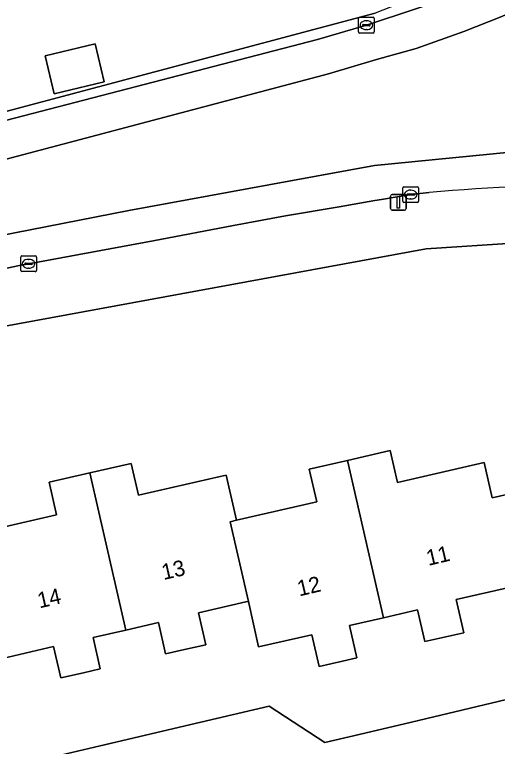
# Model space of a CAD drawing. Extents: x 158455 to 159797, y 387218 to 388672.
# Drawn here: x 159566.67 to 159597.37, y 388194.43 to 388240.92 of the extents above; entities that cross this region are included whole.
import ezdxf

# ---------------------------------------------------------------- set-up
doc = ezdxf.new("R2010")
doc.units = 0
for name, color, linetype in [('IMGEO_Erf', 7, 'Continuous'), ('IMGEO_Groenvoorziening', 7, 'Continuous'), ('IMGEO_Kolk', 7, 'Continuous'), ('IMGEO_Lichtmast', 7, 'Continuous'), ('IMGEO_Muur', 7, 'Continuous'), ('IMGEO_Pand', 7, 'Continuous'), ('IMGEO_Pand_nummerreeks', 7, 'Continuous'), ('IMGEO_Rijbaan_lokaal_gesloten', 7, 'Continuous'), ('IMGEO_Rijbaan_lokaal_open', 7, 'Continuous'), ('IMGEO_Voetpad_open', 7, 'Continuous')]:
    doc.layers.add(name, color=color, linetype=linetype)

msp = doc.modelspace()

# ---------------------------------------------------------------- linework, layer by layer
at = {"layer": 'IMGEO_Erf'}
for points in [[(159522.478, 388227.08), (159535.521, 388230.069), (159534.525, 388234.438), (159539.451, 388235.561), (159539.118, 388237.024), (159542.87, 388237.879), (159543.088, 388236.923), (159544.199, 388232.048), (159547.739, 388232.908), (159546.744, 388237.273), (159549.33, 388237.862), (159551.65, 388238.391), (159552.645, 388234.026), (159557.805, 388235.311), (159557.856, 388235.088), (159558.236, 388235.167), (159558.831, 388232.833), (159561.539, 388233.553), (159589.59, 388241.009)], [(159598.679, 388226.432), (159592.836, 388226.037), (159564.779, 388220.89), (159543.043, 388216.351), (159512.085, 388209.147)], [(159564.08, 388207.941), (159569.33, 388209.137), (159568.858, 388211.208), (159571.456, 388211.8), (159574.08, 388212.398), (159574.536, 388210.395), (159579.732, 388211.579), (159580.125, 388211.669), (159580.78, 388208.796), (159585.879, 388209.958), (159585.404, 388212.045), (159587.845, 388212.601), (159590.558, 388213.219), (159591.017, 388211.202), (159596.534, 388212.458), (159597.044, 388210.219), (159600.663, 388211.044)], [(159598.214, 388204.545), (159594.755, 388203.756), (159595.235, 388201.65), (159592.756, 388201.085), (159592.297, 388203.099), (159590.125, 388202.604), (159587.955, 388202.109), (159588.423, 388200.053), (159587.527, 388199.849), (159586.034, 388199.509), (159585.575, 388201.524), (159582.186, 388200.751), (159581.531, 388203.643), (159581.364, 388203.605), (159578.359, 388202.92), (159578.822, 388200.885), (159577.467, 388200.576), (159576.268, 388200.303), (159575.813, 388202.298), (159573.732, 388201.823), (159571.652, 388201.349), (159572.108, 388199.347), (159571.039, 388199.103), (159569.603, 388198.776), (159569.149, 388200.768), (159565.885, 388200.024)], [(159552.164, 388164.756), (159550.66, 388171.1), (159548.425, 388180.526), (159547.636, 388183.857), (159547.368, 388184.985), (159549.576, 388189.206), (159556.308, 388190.775), (159562.72, 388192.271), (159572.097, 388194.463), (159578.518, 388195.967), (159582.855, 388196.982), (159586.406, 388194.676), (159588.588, 388195.192), (159591.911, 388195.978), (159598.393, 388197.511)]]:
    msp.add_lwpolyline(points, dxfattribs=at)
msp.add_lwpolyline([(159572.37, 388236.655), (159569.188, 388235.894), (159568.61, 388238.31), (159571.792, 388239.071)], close=True, dxfattribs=at)
at = {"layer": 'IMGEO_Groenvoorziening'}
msp.add_lwpolyline([(159585.935, 388239.344), (159589.041, 388240.249), (159592.112, 388241.257), (159596.068, 388242.618), (159597.355, 388243.162), (159597.014, 388243.933), (159589.59, 388241.009), (159561.539, 388233.553), (159558.831, 388232.833), (159558.956, 388232.344)], close=True, dxfattribs=at)
at = {"layer": 'IMGEO_Kolk'}
for p, q in [((159588.54, 388239.823), (159588.54, 388240.675)), ((159588.615, 388240.749), (159589.467, 388240.749)), ((159589.028, 388240.529), (159589.053, 388240.529)), ((159589.541, 388240.675), (159589.541, 388239.823)), ((159588.799, 388240.243), (159588.799, 388240.255)), ((159589.237, 388240.206), (159588.839, 388240.206)), ((159588.842, 388240.292), (159589.24, 388240.292)), ((159589.051, 388239.969), (159589.026, 388239.969)), ((159589.283, 388240.255), (159589.283, 388240.243)), ((159589.467, 388239.749), (159588.615, 388239.749)), ((159591.356, 388229.061), (159591.356, 388229.913)), ((159591.431, 388229.987), (159592.283, 388229.987)), ((159591.844, 388229.767), (159591.869, 388229.767)), ((159592.357, 388229.913), (159592.357, 388229.061)), ((159591.615, 388229.481), (159591.615, 388229.493)), ((159592.053, 388229.444), (159591.655, 388229.444)), ((159591.658, 388229.53), (159592.056, 388229.53)), ((159592.099, 388229.493), (159592.099, 388229.481)), ((159592.283, 388228.987), (159591.431, 388228.987)), ((159591.867, 388229.207), (159591.842, 388229.207)), ((159567.127, 388225.59), (159567.979, 388225.59)), ((159567.052, 388224.664), (159567.052, 388225.516)), ((159567.311, 388225.084), (159567.311, 388225.096)), ((159567.354, 388225.133), (159567.752, 388225.133)), ((159567.54, 388225.37), (159567.565, 388225.37)), ((159567.795, 388225.096), (159567.795, 388225.084)), ((159568.053, 388225.516), (159568.053, 388224.664)), ((159567.749, 388225.047), (159567.351, 388225.047)), ((159567.563, 388224.81), (159567.538, 388224.81)), ((159567.979, 388224.59), (159567.127, 388224.59))]:
    msp.add_line(p, q, dxfattribs=at)
for points in [[(159588.54, 388239.823), (159588.54, 388240.675)], [(159588.615, 388240.749), (159589.467, 388240.749)], [(159589.541, 388240.675), (159589.541, 388239.823)], [(159589.467, 388239.749), (159588.615, 388239.749)], [(159591.356, 388229.061), (159591.356, 388229.913)], [(159591.431, 388229.987), (159592.283, 388229.987)], [(159592.357, 388229.913), (159592.357, 388229.061)], [(159592.283, 388228.987), (159591.431, 388228.987)], [(159567.127, 388225.59), (159567.979, 388225.59)], [(159567.052, 388224.664), (159567.052, 388225.516)], [(159568.053, 388225.516), (159568.053, 388224.664)], [(159567.979, 388224.59), (159567.127, 388224.59)]]:
    msp.add_lwpolyline(points, dxfattribs=at)
for centre, radius, start, end in [((159588.617, 388240.673), 0.0765, 91.552, 178.448), ((159588.617, 388240.673), 0.0765, 91.552, 178.448), ((159589.465, 388240.673), 0.0765, 1.552, 88.448), ((159589.465, 388240.673), 0.0765, 1.552, 88.448), ((159588.839, 388240.252), 0.0403, 85.8775, 175.7526), ((159588.836, 388240.242), 0.0366, 178.938, 274.7102), ((159589.24, 388240.249), 0.043, 264.8664, 352.4533), ((159589.244, 388240.254), 0.0386, 1.7309, 96.639), ((159588.617, 388239.825), 0.0765, 181.552, 268.448), ((159588.617, 388239.825), 0.0765, 181.552, 268.448), ((159589.465, 388239.825), 0.0765, 271.552, 358.448), ((159589.465, 388239.825), 0.0765, 271.552, 358.448), ((159591.433, 388229.911), 0.0765, 91.552, 178.448), ((159591.433, 388229.911), 0.0765, 91.552, 178.448), ((159592.281, 388229.911), 0.0765, 1.552, 88.448), ((159592.281, 388229.911), 0.0765, 1.552, 88.448), ((159591.655, 388229.49), 0.0403, 85.8775, 175.7526), ((159591.652, 388229.48), 0.0366, 178.938, 274.7102), ((159592.056, 388229.487), 0.043, 264.8664, 352.4533), ((159592.06, 388229.492), 0.0386, 1.7309, 96.639), ((159591.433, 388229.063), 0.0765, 181.552, 268.448), ((159591.433, 388229.063), 0.0765, 181.552, 268.448), ((159592.281, 388229.063), 0.0765, 271.552, 358.448), ((159592.281, 388229.063), 0.0765, 271.552, 358.448), ((159567.129, 388225.514), 0.0765, 91.552, 178.448), ((159567.129, 388225.514), 0.0765, 91.552, 178.448), ((159567.977, 388225.514), 0.0765, 1.552, 88.448), ((159567.977, 388225.514), 0.0765, 1.552, 88.448), ((159567.351, 388225.093), 0.0403, 85.8775, 175.7526), ((159567.348, 388225.083), 0.0366, 178.938, 274.7102), ((159567.752, 388225.09), 0.043, 264.8664, 352.4533), ((159567.756, 388225.095), 0.0386, 1.7309, 96.639), ((159567.129, 388224.666), 0.0765, 181.552, 268.448), ((159567.129, 388224.666), 0.0765, 181.552, 268.448), ((159567.977, 388224.666), 0.0765, 271.552, 358.448), ((159567.977, 388224.666), 0.0765, 271.552, 358.448)]:
    msp.add_arc(centre, radius, start, end, dxfattribs=at)
for centre, major_axis, ratio, start_param, end_param in [((159589.027, 388240.249), (-0.387, 0.002), 0.722429, 4.712389, 7.853982), ((159589.052, 388240.249), (-0.39, 0.002), 0.717154, 1.570796, 4.712389), ((159591.843, 388229.487), (-0.387, 0.002), 0.722429, 4.712389, 7.853982), ((159591.868, 388229.487), (-0.39, 0.002), 0.717154, 1.570796, 4.712389), ((159567.539, 388225.09), (-0.387, 0.002), 0.722429, 4.712389, 7.853982), ((159567.564, 388225.09), (-0.39, 0.002), 0.717154, 1.570796, 4.712389)]:
    msp.add_ellipse(centre, major_axis=major_axis, ratio=ratio, start_param=start_param, end_param=end_param, dxfattribs=at)
at = {"layer": 'IMGEO_Lichtmast'}
for p, q in [((159590.576, 388228.596), (159590.576, 388229.396)), ((159590.576, 388229.396), (159590.576, 388228.596)), ((159590.676, 388229.496), (159591.466, 388229.496)), ((159591.466, 388229.496), (159590.676, 388229.496)), ((159591.566, 388229.396), (159591.566, 388228.596)), ((159591.566, 388228.596), (159591.566, 388229.396)), ((159591.466, 388228.496), (159590.676, 388228.496)), ((159590.676, 388228.496), (159591.466, 388228.496))]:
    msp.add_line(p, q, dxfattribs=at)
msp.add_lwpolyline([(159590.996, 388229.371), (159591.146, 388229.371), (159591.146, 388228.621), (159590.996, 388228.621), (159590.996, 388229.371)], dxfattribs=at)
for centre, start, end in [((159590.676, 388229.396), 90, 180), ((159590.676, 388229.396), 90, 180), ((159591.466, 388229.396), 0, 90), ((159591.466, 388229.396), 360, 90), ((159590.676, 388228.596), 180, 270), ((159590.676, 388228.596), 180, 270), ((159591.466, 388228.596), 270, 0), ((159591.466, 388228.596), 270, 0)]:
    msp.add_arc(centre, 0.1, start, end, dxfattribs=at)
at = {"layer": 'IMGEO_Muur'}
msp.add_lwpolyline([(159510.431, 388208.762), (159512.085, 388209.147), (159543.043, 388216.351), (159564.779, 388220.89), (159592.836, 388226.037), (159598.679, 388226.432), (159603.617, 388226.559), (159608.695, 388226.477)], dxfattribs=at)
at = {"layer": 'IMGEO_Pand'}
for points in [[(159568.61, 388238.31), (159569.188, 388235.894), (159572.37, 388236.655), (159571.792, 388239.071)], [(159587.845, 388212.601), (159590.125, 388202.604), (159592.297, 388203.099), (159592.756, 388201.085), (159595.235, 388201.65), (159594.755, 388203.756), (159598.214, 388204.545), (159598.103, 388205.032), (159598.422, 388205.104), (159600.845, 388204.354), (159602.94, 388210.371), (159600.663, 388211.044), (159597.044, 388210.219), (159596.534, 388212.458), (159591.017, 388211.202), (159590.558, 388213.219)], [(159587.845, 388212.601), (159585.404, 388212.045), (159585.879, 388209.958), (159580.78, 388208.796), (159580.383, 388208.706), (159581.531, 388203.643), (159582.186, 388200.751), (159585.575, 388201.524), (159586.034, 388199.509), (159587.527, 388199.849), (159588.423, 388200.053), (159587.955, 388202.109), (159590.125, 388202.604)], [(159580.383, 388208.706), (159580.78, 388208.796), (159580.125, 388211.669), (159579.732, 388211.579), (159574.536, 388210.395), (159574.08, 388212.398), (159571.456, 388211.8), (159573.732, 388201.823), (159575.813, 388202.298), (159576.268, 388200.303), (159577.467, 388200.576), (159578.822, 388200.885), (159578.359, 388202.92), (159581.364, 388203.605), (159581.531, 388203.643)], [(159565.885, 388200.024), (159569.149, 388200.768), (159569.603, 388198.776), (159571.039, 388199.103), (159572.108, 388199.347), (159571.652, 388201.349), (159573.732, 388201.823), (159571.456, 388211.8), (159568.858, 388211.208), (159569.33, 388209.137), (159564.08, 388207.941)]]:
    msp.add_lwpolyline(points, close=True, dxfattribs=at)
at = {"layer": 'IMGEO_Rijbaan_lokaal_gesloten'}
for points in [[(159586.637, 388237.162), (159589.69, 388238.075), (159592.211, 388238.767), (159595.242, 388239.856), (159597.657, 388240.796), (159599.618, 388241.693), (159603.807, 388243.497), (159607.838, 388245.417), (159606.576, 388248.112), (159605.509, 388247.46), (159603.689, 388246.386)], [(159607.838, 388245.417), (159603.807, 388243.497), (159599.618, 388241.693), (159597.657, 388240.796), (159595.242, 388239.856), (159592.211, 388238.767), (159589.69, 388238.075), (159586.637, 388237.162), (159562.502, 388230.789), (159533.785, 388223.662), (159496.404, 388214.991)], [(159597.355, 388243.162), (159596.068, 388242.618), (159592.112, 388241.257), (159589.041, 388240.249), (159585.935, 388239.344), (159558.956, 388232.344), (159556.006, 388231.568), (159552.083, 388230.537), (159549.222, 388229.796), (159546.441, 388229.085), (159545.231, 388228.795), (159544.147, 388228.535), (159541.681, 388227.944), (159540.541, 388227.671), (159529.244, 388224.961), (159527.894, 388224.645), (159524.34, 388223.812)], [(159400.68, 388197.794), (159397.956, 388199.069), (159396.992, 388196.744), (159398.362, 388196.096), (159400.032, 388195.564), (159401.249, 388195.339), (159402.729, 388195.219), (159404.226, 388195.23), (159405.737, 388195.341), (159407.256, 388195.517), (159408.779, 388195.726), (159415.412, 388196.71), (159421.968, 388197.936), (159438.275, 388201.508), (159473.197, 388209.649), (159496.404, 388214.991), (159533.785, 388223.662), (159562.502, 388230.789), (159586.637, 388237.162)], [(159604.908, 388230.044), (159610.044, 388229.811), (159614.225, 388229.6), (159613.981, 388232.644), (159613.608, 388232.616), (159607.893, 388232.649), (159599.467, 388232.306), (159589.56, 388231.33), (159584.111, 388230.334), (159573.934, 388228.475), (159564.503, 388226.641), (159509.617, 388214.383), (159484.418, 388208.582), (159484.963, 388206.479), (159485.84, 388206.677), (159495.213, 388208.798), (159500, 388209.909)], [(159564.503, 388226.641), (159573.934, 388228.475), (159584.111, 388230.334), (159589.56, 388231.33), (159599.467, 388232.306), (159607.893, 388232.649), (159613.608, 388232.616), (159613.981, 388232.644)], [(159500, 388209.909), (159537.479, 388218.605), (159551.083, 388221.7), (159554.584, 388222.468), (159559.205, 388223.423), (159563.275, 388224.19), (159566.876, 388224.967), (159575.477, 388226.54), (159580.587, 388227.522), (159583.887, 388228.131), (159587.297, 388228.71), (159589.575, 388229.114), (159590.007, 388229.182), (159591.857, 388229.487), (159593.042, 388229.609)]]:
    msp.add_lwpolyline(points, dxfattribs=at)
msp.add_arc((159602.622, 388130.351), 99.72, 88.68626, 95.51271, dxfattribs=at)
at = {"layer": 'IMGEO_Rijbaan_lokaal_open'}
msp.add_lwpolyline([(159609.39, 388165.607), (159611.272, 388169.395), (159602.821, 388199.473), (159603.679, 388201.907), (159600.441, 388203.225), (159598.393, 388197.511), (159591.911, 388195.978), (159588.588, 388195.192), (159586.406, 388194.676), (159582.855, 388196.982), (159578.518, 388195.967), (159572.097, 388194.463), (159562.72, 388192.271), (159556.308, 388190.775), (159549.576, 388189.206), (159547.368, 388184.985), (159547.636, 388183.857), (159548.425, 388180.526), (159550.66, 388171.1), (159552.164, 388164.756)], dxfattribs=at)
at = {"layer": 'IMGEO_Voetpad_open'}
for points in [[(159593.042, 388229.609), (159591.857, 388229.487), (159590.007, 388229.182), (159589.575, 388229.114), (159587.297, 388228.71), (159583.887, 388228.131), (159580.587, 388227.522), (159575.477, 388226.54), (159566.876, 388224.967), (159563.275, 388224.19), (159559.205, 388223.423), (159554.584, 388222.468), (159551.083, 388221.7), (159537.479, 388218.605), (159500, 388209.909), (159495.213, 388208.798), (159485.84, 388206.677), (159484.963, 388206.479), (159484.571, 388206.391)], [(159510.431, 388208.762), (159512.085, 388209.147), (159543.043, 388216.351), (159564.779, 388220.89), (159592.836, 388226.037), (159598.679, 388226.432), (159603.617, 388226.559), (159608.695, 388226.477), (159612.208, 388226.338), (159612.21, 388226.376), (159612.234, 388226.709), (159633.982, 388225.324)]]:
    msp.add_lwpolyline(points, dxfattribs=at)
msp.add_arc((159602.622, 388130.351), 99.72, 88.68626, 95.51271, dxfattribs=at)

# ---------------------------------------------------------------- texts
at = {"layer": 'IMGEO_Pand_nummerreeks'}
for s, rotation, p in [('11', 13.3113, (159592.98, 388205.896)), ('13', 12.8457, (159576.139, 388204.998)), ('12', 13.3098, (159584.771, 388203.955)), ('14', 12.8474, (159568.243, 388203.197))]:
    msp.add_text(s, height=1, rotation=rotation, dxfattribs=at).set_placement(p)

doc.saveas('drawing.dxf')
